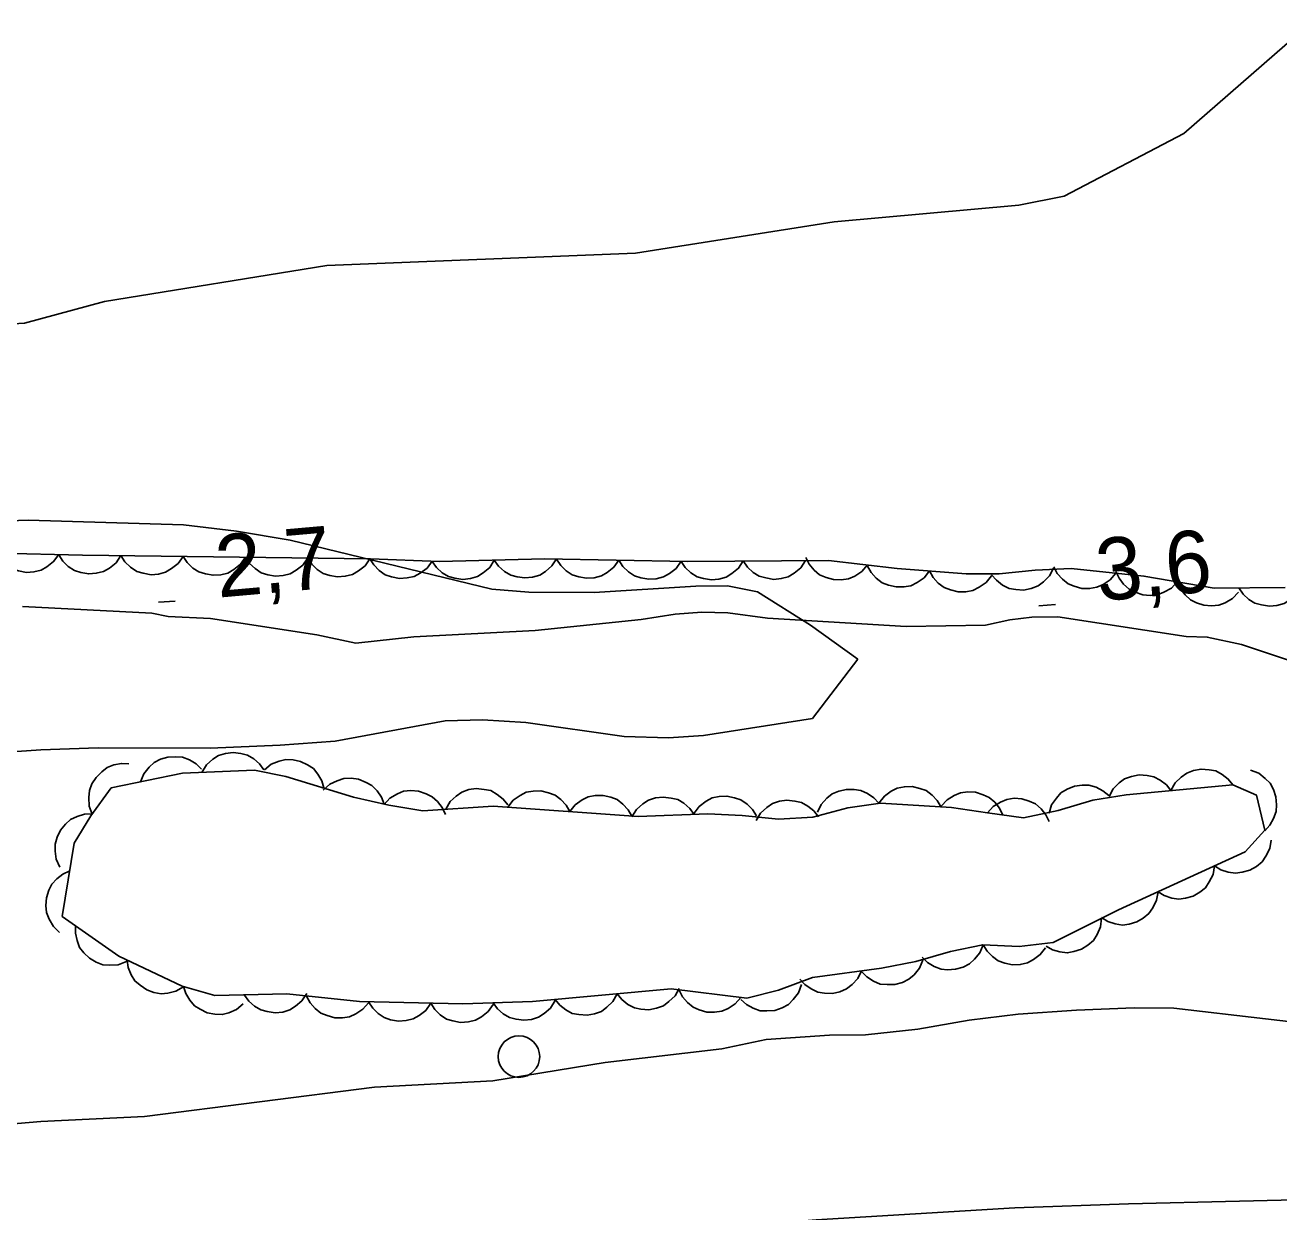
# Model space of a CAD drawing. Extents: x 336540 to 340074, y 5572036 to 5573747.
# Drawn here: x 337496.9 to 337557.3, y 5572600 to 5572657.2 of the extents above; entities that cross this region are included whole.
import ezdxf

# ---------------------------------------------------------------- set-up
doc = ezdxf.new("R2010")
doc.units = 0
for name, color, linetype in [('Niveau 2', 7, 'Continuous'), ('Niveau 21', 7, 'Continuous'), ('Niveau 22', 7, 'Continuous'), ('Niveau 3', 7, 'Continuous'), ('Niveau 36', 7, 'Continuous'), ('Niveau 44', 7, 'Continuous')]:
    doc.layers.add(name, color=color, linetype=linetype)

msp = doc.modelspace()

# ---------------------------------------------------------------- linework, layer by layer
at = {"layer": 'Niveau 2'}
for points in [[(337558.71, 5572657.2), (337552.72, 5572651.97), (337546.96, 5572648.95), (337544.77, 5572648.52), (337535.87, 5572647.72), (337526.29, 5572646.21), (337511.42, 5572645.61), (337500.7, 5572643.87), (337496.85, 5572642.83), (337494.65, 5572642.71), (337483.96, 5572639.96), (337473.86, 5572636.06), (337464.61, 5572634.56), (337458.84, 5572631.72), (337457.67, 5572630.85), (337456.84, 5572630.38)], [(337537.01, 5572626.63), (337534.73, 5572628.28), (337532.18, 5572629.88), (337530.73, 5572630.17), (337529.21, 5572630.15), (337524.31, 5572629.85), (337521.16, 5572629.86), (337519.38, 5572630.01), (337509.66, 5572632.37), (337507.07, 5572632.8), (337504.51, 5572633.11), (337497.03, 5572633.33), (337493.71, 5572633.23)], [(337492.27, 5572621.89), (337497.64, 5572622.26), (337500.4, 5572622.37), (337505.79, 5572622.34), (337509.17, 5572622.5), (337511.82, 5572622.69), (337517.13, 5572623.67), (337518.92, 5572623.72), (337521.01, 5572623.59), (337525.75, 5572622.91), (337527.89, 5572622.84), (337529.58, 5572622.96), (337534.82, 5572623.78), (337537.01, 5572626.63)], [(337561.08, 5572608.78), (337552.24, 5572609.82), (337550.33, 5572609.83), (337547.55, 5572609.72), (337544.74, 5572609.52), (337542.37, 5572609.23), (337539.9, 5572608.81)], [(337539.9, 5572608.81), (337537.38, 5572608.53), (337535.64, 5572608.51), (337532.6, 5572608.3), (337530.46, 5572607.86), (337524.84, 5572607.19), (337519.42, 5572606.32), (337513.72, 5572606.01), (337502.63, 5572604.6), (337497.63, 5572604.36), (337492.38, 5572603.91)]]:
    msp.add_lwpolyline(points, dxfattribs=at)
at = {"layer": 'Niveau 21'}
msp.add_lwpolyline([(337420.85, 5572589.04), (337469.47, 5572594.26), (337480.57, 5572595.33), (337515.42, 5572597.98), (337535, 5572599.61), (337544.58, 5572600.19), (337550.06, 5572600.38), (337598.2, 5572601.54), (337614.52, 5572601.61), (337655.5, 5572601.49), (337679.62, 5572601.06), (337710.85, 5572600.68), (337716.59, 5572600.49), (337723.21, 5572600.45), (337730.46, 5572600.17), (337746.92, 5572599.86)], dxfattribs=at)
at = {"layer": 'Niveau 22'}
msp.add_lwpolyline([(337496.76, 5572629.17), (337502.99, 5572628.85), (337503.78, 5572628.7), (337505.81, 5572628.6), (337510.94, 5572627.81), (337512.81, 5572627.41), (337515.62, 5572627.72), (337521.46, 5572628.02), (337526.57, 5572628.55), (337528.21, 5572628.81), (337529.5, 5572628.9), (337530.74, 5572628.87), (337532.65, 5572628.61), (337539.34, 5572628.21), (337543.16, 5572628.27), (337544.33, 5572628.53), (337545.4, 5572628.66), (337546.65, 5572628.68), (337552.84, 5572627.73), (337553.85, 5572627.7), (337555.5, 5572627.34), (337557.96, 5572626.53)], dxfattribs=at)
at = {"layer": 'Niveau 3'}
for p, q in [((337503.31, 5572629.38), (337504.11, 5572629.44)), ((337545.73, 5572629.21), (337546.54, 5572629.28))]:
    msp.add_line(p, q, dxfattribs=at)
at = {"layer": 'Niveau 36'}
msp.add_circle((337520.679, 5572607.481), 1, dxfattribs=at)
at = {"layer": 'Niveau 44'}
for points in [[(337557.6, 5572630.09), (337554.19, 5572630.06), (337550.8, 5572630.64), (337547.3, 5572631), (337545.56, 5572630.93), (337543.82, 5572630.75), (337542.24, 5572630.75), (337538.91, 5572631.01), (337535.59, 5572631.4), (337528.82, 5572631.35), (337521.91, 5572631.47), (337516.85, 5572631.35), (337513.52, 5572631.48), (337499.65, 5572631.65), (337487.54, 5572631.94)], [(337498.5, 5572631.68), (337498.25, 5572631.34), (337497.93, 5572631.09), (337497.65, 5572630.92), (337497.3, 5572630.84), (337496.94, 5572630.82), (337496.56, 5572630.89), (337496.25, 5572630.99), (337495.96, 5572631.19), (337495.69, 5572631.45), (337495.5, 5572631.75)], [(337501.5, 5572631.63), (337501.26, 5572631.28), (337500.94, 5572631.03), (337500.65, 5572630.86), (337500.31, 5572630.78), (337499.95, 5572630.75), (337499.57, 5572630.82), (337499.26, 5572630.91), (337498.96, 5572631.11), (337498.69, 5572631.36), (337498.5, 5572631.66)], [(337504.5, 5572631.59), (337504.26, 5572631.25), (337503.94, 5572631), (337503.65, 5572630.83), (337503.31, 5572630.74), (337502.95, 5572630.71), (337502.57, 5572630.78), (337502.26, 5572630.87), (337501.96, 5572631.07), (337501.69, 5572631.33), (337501.5, 5572631.63)], [(337507.5, 5572631.55), (337507.26, 5572631.21), (337506.94, 5572630.96), (337506.65, 5572630.79), (337506.31, 5572630.7), (337505.94, 5572630.68), (337505.57, 5572630.75), (337505.25, 5572630.84), (337504.96, 5572631.03), (337504.69, 5572631.29), (337504.5, 5572631.59)], [(337510.5, 5572631.52), (337510.26, 5572631.17), (337509.94, 5572630.92), (337509.65, 5572630.75), (337509.31, 5572630.67), (337508.94, 5572630.64), (337508.57, 5572630.71), (337508.25, 5572630.8), (337507.96, 5572631), (337507.69, 5572631.25), (337507.5, 5572631.55)], [(337513.5, 5572631.48), (337513.26, 5572631.14), (337512.94, 5572630.89), (337512.65, 5572630.72), (337512.31, 5572630.63), (337511.94, 5572630.6), (337511.57, 5572630.67), (337511.25, 5572630.76), (337510.96, 5572630.96), (337510.69, 5572631.22), (337510.5, 5572631.52)], [(337516.49, 5572631.36), (337516.25, 5572631.03), (337515.92, 5572630.78), (337515.63, 5572630.62), (337515.29, 5572630.55), (337514.92, 5572630.53), (337514.54, 5572630.61), (337514.23, 5572630.71), (337513.95, 5572630.91), (337513.69, 5572631.18), (337513.5, 5572631.48)], [(337519.49, 5572631.41), (337519.27, 5572631.06), (337518.96, 5572630.8), (337518.68, 5572630.62), (337518.34, 5572630.52), (337517.97, 5572630.48), (337517.59, 5572630.54), (337517.28, 5572630.62), (337516.98, 5572630.8), (337516.7, 5572631.05), (337516.49, 5572631.34)], [(337522.49, 5572631.48), (337522.27, 5572631.13), (337521.96, 5572630.87), (337521.68, 5572630.69), (337521.34, 5572630.59), (337520.97, 5572630.55), (337520.59, 5572630.61), (337520.28, 5572630.69), (337519.98, 5572630.87), (337519.7, 5572631.12), (337519.49, 5572631.41)], [(337525.49, 5572631.41), (337525.25, 5572631.07), (337524.93, 5572630.82), (337524.65, 5572630.65), (337524.3, 5572630.56), (337523.94, 5572630.54), (337523.56, 5572630.61), (337523.25, 5572630.7), (337522.96, 5572630.9), (337522.69, 5572631.16), (337522.49, 5572631.46)], [(337528.49, 5572631.36), (337528.25, 5572631.01), (337527.93, 5572630.76), (337527.65, 5572630.6), (337527.3, 5572630.51), (337526.94, 5572630.49), (337526.56, 5572630.56), (337526.25, 5572630.65), (337525.96, 5572630.85), (337525.69, 5572631.11), (337525.49, 5572631.41)], [(337531.49, 5572631.37), (337531.26, 5572631.02), (337530.94, 5572630.76), (337530.66, 5572630.59), (337530.32, 5572630.5), (337529.96, 5572630.46), (337529.58, 5572630.52), (337529.26, 5572630.61), (337528.97, 5572630.8), (337528.69, 5572631.05), (337528.49, 5572631.35)], [(337534.49, 5572631.39), (337534.26, 5572631.04), (337533.94, 5572630.79), (337533.66, 5572630.61), (337533.32, 5572630.52), (337532.96, 5572630.48), (337532.58, 5572630.55), (337532.26, 5572630.63), (337531.97, 5572630.82), (337531.69, 5572631.07), (337531.49, 5572631.37)], [(337537.48, 5572631.18), (337537.2, 5572630.86), (337536.86, 5572630.64), (337536.56, 5572630.51), (337536.21, 5572630.46), (337535.84, 5572630.47), (337535.48, 5572630.58), (337535.17, 5572630.7), (337534.9, 5572630.93), (337534.66, 5572631.21), (337534.5, 5572631.53)], [(337540.46, 5572630.89), (337540.2, 5572630.56), (337539.87, 5572630.33), (337539.57, 5572630.18), (337539.23, 5572630.12), (337538.86, 5572630.12), (337538.49, 5572630.21), (337538.18, 5572630.32), (337537.9, 5572630.54), (337537.65, 5572630.81), (337537.47, 5572631.12)], [(337549.44, 5572630.78), (337549.17, 5572630.46), (337548.83, 5572630.24), (337548.53, 5572630.1), (337548.18, 5572630.04), (337547.81, 5572630.05), (337547.44, 5572630.15), (337547.14, 5572630.27), (337546.87, 5572630.49), (337546.62, 5572630.77), (337546.45, 5572631.09)], [(337543.45, 5572630.66), (337543.19, 5572630.33), (337542.86, 5572630.1), (337542.56, 5572629.95), (337542.22, 5572629.89), (337541.85, 5572629.88), (337541.48, 5572629.98), (337541.17, 5572630.09), (337540.89, 5572630.3), (337540.64, 5572630.58), (337540.46, 5572630.89)], [(337546.44, 5572631.02), (337546.25, 5572630.65), (337545.96, 5572630.37), (337545.7, 5572630.17), (337545.37, 5572630.04), (337545, 5572629.97), (337544.62, 5572630), (337544.3, 5572630.05), (337543.99, 5572630.21), (337543.69, 5572630.44), (337543.46, 5572630.71)], [(337552.4, 5572630.37), (337552.12, 5572630.06), (337551.76, 5572629.86), (337551.45, 5572629.74), (337551.1, 5572629.71), (337550.74, 5572629.74), (337550.37, 5572629.87), (337550.08, 5572630.01), (337549.82, 5572630.25), (337549.6, 5572630.54), (337549.45, 5572630.87)], [(337555.36, 5572629.86), (337555.07, 5572629.56), (337554.72, 5572629.36), (337554.41, 5572629.24), (337554.06, 5572629.21), (337553.69, 5572629.24), (337553.33, 5572629.36), (337553.04, 5572629.5), (337552.78, 5572629.74), (337552.55, 5572630.04), (337552.4, 5572630.37)], [(337558.38, 5572630.1), (337558.15, 5572629.75), (337557.83, 5572629.49), (337557.55, 5572629.32), (337557.21, 5572629.22), (337556.85, 5572629.19), (337556.47, 5572629.25), (337556.15, 5572629.33), (337555.86, 5572629.52), (337555.58, 5572629.77), (337555.38, 5572630.07)], [(337505.4, 5572621.18), (337505.62, 5572621.54), (337505.92, 5572621.81), (337506.2, 5572621.99), (337506.53, 5572622.09), (337506.9, 5572622.14), (337507.28, 5572622.09), (337507.6, 5572622.01), (337507.9, 5572621.83), (337508.18, 5572621.59), (337508.39, 5572621.3)], [(337500.11, 5572619.17), (337499.97, 5572619.56), (337499.95, 5572619.97), (337499.98, 5572620.3), (337500.1, 5572620.63), (337500.3, 5572620.94), (337500.57, 5572621.21), (337500.83, 5572621.41), (337501.16, 5572621.54), (337501.52, 5572621.61), (337501.88, 5572621.59)], [(337502.44, 5572620.73), (337502.6, 5572621.11), (337502.86, 5572621.43), (337503.1, 5572621.65), (337503.41, 5572621.81), (337503.76, 5572621.92), (337504.15, 5572621.93), (337504.47, 5572621.91), (337504.8, 5572621.78), (337505.12, 5572621.59), (337505.38, 5572621.34)], [(337508.41, 5572621.31), (337508.74, 5572621.57), (337509.12, 5572621.72), (337509.44, 5572621.8), (337509.79, 5572621.79), (337510.15, 5572621.71), (337510.49, 5572621.54), (337510.77, 5572621.36), (337510.99, 5572621.09), (337511.18, 5572620.77), (337511.28, 5572620.43)], [(337543.26, 5572619.23), (337545, 5572618.99), (337546.66, 5572619.34), (337548.34, 5572619.84), (337549.94, 5572620.1), (337555.09, 5572620.58), (337556.22, 5572620.09), (337556.62, 5572618.4), (337555.68, 5572617.35), (337549.58, 5572614.56), (337546.43, 5572612.98), (337544.78, 5572612.79), (337543.03, 5572612.87), (337541.48, 5572612.55), (337539.8, 5572612.06), (337538.15, 5572611.75), (337534.82, 5572611.3), (337533.19, 5572610.68), (337531.66, 5572610.3), (337528.02, 5572610.74), (337521.34, 5572610.14), (337517.98, 5572610.02), (337512.99, 5572610.13), (337509.5, 5572610.5), (337506.02, 5572610.42), (337504.45, 5572610.88), (337501.39, 5572612.32), (337498.67, 5572614.24), (337499.25, 5572617.77), (337500.05, 5572619.09), (337501.03, 5572620.43), (337504.47, 5572621.15), (337507.93, 5572621.28), (337509.45, 5572620.99), (337512.7, 5572619.99), (337514.41, 5572619.6), (337516.05, 5572619.33), (337519.43, 5572619.56), (337526.42, 5572619.05), (337529.78, 5572619.18), (337531.44, 5572619.11), (337533.18, 5572618.92), (337534.84, 5572619.02), (337536.53, 5572619.47), (337538.1, 5572619.7), (337541.53, 5572619.48), (337543.26, 5572619.23)], [(337511.25, 5572620.32), (337511.56, 5572620.61), (337511.92, 5572620.78), (337512.24, 5572620.89), (337512.59, 5572620.9), (337512.95, 5572620.85), (337513.31, 5572620.7), (337513.59, 5572620.55), (337513.84, 5572620.29), (337514.05, 5572619.99), (337514.18, 5572619.65)], [(337549.12, 5572620.02), (337549.32, 5572620.39), (337549.61, 5572620.67), (337549.87, 5572620.87), (337550.2, 5572620.99), (337550.57, 5572621.06), (337550.95, 5572621.03), (337551.27, 5572620.97), (337551.58, 5572620.81), (337551.88, 5572620.58), (337552.1, 5572620.3)], [(337552.1, 5572620.3), (337552.3, 5572620.67), (337552.6, 5572620.95), (337552.86, 5572621.15), (337553.19, 5572621.27), (337553.55, 5572621.34), (337553.94, 5572621.31), (337554.26, 5572621.25), (337554.57, 5572621.08), (337554.86, 5572620.86), (337555.09, 5572620.58)], [(337555.94, 5572621.29), (337556.33, 5572621.14), (337556.65, 5572620.89), (337556.88, 5572620.66), (337557.05, 5572620.35), (337557.16, 5572620), (337557.19, 5572619.61), (337557.17, 5572619.29), (337557.05, 5572618.96), (337556.87, 5572618.63), (337556.63, 5572618.37)], [(337514.18, 5572619.64), (337514.46, 5572619.94), (337514.82, 5572620.14), (337515.12, 5572620.27), (337515.47, 5572620.3), (337515.84, 5572620.27), (337516.2, 5572620.15), (337516.5, 5572620.01), (337516.76, 5572619.77), (337516.98, 5572619.48), (337517.14, 5572619.15)], [(337517.15, 5572619.4), (337517.36, 5572619.77), (337517.66, 5572620.04), (337517.93, 5572620.23), (337518.26, 5572620.35), (337518.62, 5572620.4), (337519, 5572620.36), (337519.32, 5572620.3), (337519.63, 5572620.12), (337519.92, 5572619.89), (337520.14, 5572619.61)], [(337520.14, 5572619.51), (337520.4, 5572619.84), (337520.73, 5572620.07), (337521.03, 5572620.22), (337521.37, 5572620.28), (337521.74, 5572620.29), (337522.11, 5572620.2), (337522.42, 5572620.09), (337522.7, 5572619.87), (337522.95, 5572619.6), (337523.13, 5572619.29)], [(337535.06, 5572619.26), (337535.24, 5572619.63), (337535.52, 5572619.93), (337535.77, 5572620.14), (337536.1, 5572620.28), (337536.46, 5572620.36), (337536.84, 5572620.36), (337537.16, 5572620.31), (337537.48, 5572620.17), (337537.79, 5572619.96), (337538.03, 5572619.69)], [(337538.03, 5572619.7), (337538.29, 5572620.03), (337538.62, 5572620.27), (337538.91, 5572620.42), (337539.26, 5572620.49), (337539.63, 5572620.5), (337540, 5572620.41), (337540.31, 5572620.3), (337540.59, 5572620.09), (337540.84, 5572619.82), (337541.02, 5572619.51)], [(337541.03, 5572619.55), (337541.31, 5572619.86), (337541.66, 5572620.07), (337541.96, 5572620.2), (337542.31, 5572620.24), (337542.68, 5572620.22), (337543.05, 5572620.1), (337543.34, 5572619.97), (337543.61, 5572619.74), (337543.84, 5572619.45), (337544, 5572619.12)], [(337546.23, 5572619.21), (337546.35, 5572619.61), (337546.58, 5572619.94), (337546.8, 5572620.19), (337547.1, 5572620.37), (337547.45, 5572620.51), (337547.83, 5572620.56), (337548.15, 5572620.56), (337548.49, 5572620.46), (337548.82, 5572620.29), (337549.1, 5572620.07)], [(337523.13, 5572619.29), (337523.39, 5572619.62), (337523.72, 5572619.85), (337524.02, 5572620), (337524.36, 5572620.07), (337524.73, 5572620.07), (337525.11, 5572619.98), (337525.41, 5572619.87), (337525.69, 5572619.65), (337525.94, 5572619.38), (337526.12, 5572619.07)], [(337526.12, 5572619.04), (337526.34, 5572619.39), (337526.65, 5572619.66), (337526.93, 5572619.84), (337527.26, 5572619.95), (337527.63, 5572619.99), (337528.01, 5572619.94), (337528.33, 5572619.87), (337528.63, 5572619.69), (337528.91, 5572619.44), (337529.12, 5572619.15)], [(337529.12, 5572619.21), (337529.37, 5572619.54), (337529.7, 5572619.79), (337529.99, 5572619.95), (337530.33, 5572620.02), (337530.7, 5572620.04), (337531.07, 5572619.96), (337531.38, 5572619.86), (337531.67, 5572619.65), (337531.93, 5572619.39), (337532.12, 5572619.08)], [(337532.11, 5572618.86), (337532.32, 5572619.22), (337532.62, 5572619.49), (337532.9, 5572619.68), (337533.23, 5572619.79), (337533.59, 5572619.84), (337533.98, 5572619.8), (337534.29, 5572619.73), (337534.6, 5572619.56), (337534.89, 5572619.32), (337535.11, 5572619.04)], [(337543.26, 5572619.23), (337543.54, 5572619.54), (337543.89, 5572619.75), (337544.19, 5572619.88), (337544.54, 5572619.93), (337544.91, 5572619.91), (337545.27, 5572619.79), (337545.57, 5572619.66), (337545.84, 5572619.43), (337546.07, 5572619.14), (337546.23, 5572618.82)], [(337498.55, 5572616.61), (337498.37, 5572616.99), (337498.32, 5572617.39), (337498.32, 5572617.72), (337498.42, 5572618.06), (337498.58, 5572618.39), (337498.83, 5572618.68), (337499.07, 5572618.91), (337499.39, 5572619.06), (337499.74, 5572619.16), (337500.1, 5572619.18)], [(337556.93, 5572617.92), (337556.86, 5572617.51), (337556.68, 5572617.15), (337556.5, 5572616.87), (337556.23, 5572616.65), (337555.9, 5572616.47), (337555.53, 5572616.37), (337555.21, 5572616.32), (337554.86, 5572616.37), (337554.51, 5572616.49), (337554.2, 5572616.67)], [(337554.2, 5572616.67), (337554.13, 5572616.26), (337553.95, 5572615.9), (337553.77, 5572615.62), (337553.5, 5572615.4), (337553.18, 5572615.22), (337552.81, 5572615.12), (337552.48, 5572615.07), (337552.14, 5572615.12), (337551.78, 5572615.24), (337551.48, 5572615.43)], [(337498.54, 5572613.47), (337498.24, 5572613.76), (337498.04, 5572614.11), (337497.91, 5572614.42), (337497.88, 5572614.77), (337497.91, 5572615.14), (337498.03, 5572615.5), (337498.17, 5572615.8), (337498.41, 5572616.05), (337498.7, 5572616.28), (337499.03, 5572616.43)], [(337551.48, 5572615.43), (337551.41, 5572615.02), (337551.23, 5572614.65), (337551.04, 5572614.38), (337550.77, 5572614.15), (337550.45, 5572613.97), (337550.08, 5572613.87), (337549.76, 5572613.82), (337549.41, 5572613.88), (337549.06, 5572613.99), (337548.75, 5572614.18)], [(337501.76, 5572612.06), (337501.37, 5572611.91), (337500.96, 5572611.89), (337500.63, 5572611.91), (337500.3, 5572612.03), (337499.98, 5572612.22), (337499.71, 5572612.49), (337499.5, 5572612.74), (337499.38, 5572613.07), (337499.3, 5572613.43), (337499.31, 5572613.79)], [(337548.76, 5572614.15), (337548.71, 5572613.74), (337548.54, 5572613.36), (337548.37, 5572613.08), (337548.1, 5572612.85), (337547.79, 5572612.66), (337547.42, 5572612.55), (337547.1, 5572612.48), (337546.75, 5572612.53), (337546.39, 5572612.63), (337546.08, 5572612.8)], [(337543.05, 5572612.87), (337542.89, 5572612.49), (337542.63, 5572612.17), (337542.39, 5572611.95), (337542.08, 5572611.79), (337541.72, 5572611.69), (337541.34, 5572611.67), (337541.02, 5572611.69), (337540.69, 5572611.82), (337540.37, 5572612.02), (337540.11, 5572612.27)], [(337546.05, 5572612.73), (337545.8, 5572612.4), (337545.47, 5572612.16), (337545.18, 5572612), (337544.84, 5572611.92), (337544.47, 5572611.91), (337544.09, 5572611.99), (337543.78, 5572612.09), (337543.5, 5572612.3), (337543.24, 5572612.56), (337543.05, 5572612.87)], [(337504.51, 5572610.85), (337504.15, 5572610.64), (337503.76, 5572610.54), (337503.43, 5572610.51), (337503.08, 5572610.57), (337502.74, 5572610.7), (337502.42, 5572610.92), (337502.17, 5572611.13), (337501.99, 5572611.43), (337501.85, 5572611.77), (337501.8, 5572612.13)], [(337540.15, 5572612.13), (337539.98, 5572611.74), (337539.72, 5572611.43), (337539.47, 5572611.21), (337539.16, 5572611.06), (337538.8, 5572610.96), (337538.42, 5572610.95), (337538.09, 5572610.98), (337537.77, 5572611.12), (337537.45, 5572611.32), (337537.2, 5572611.57)], [(337537.19, 5572611.62), (337537.01, 5572611.25), (337536.73, 5572610.95), (337536.47, 5572610.74), (337536.15, 5572610.61), (337535.79, 5572610.53), (337535.4, 5572610.54), (337535.08, 5572610.58), (337534.76, 5572610.74), (337534.46, 5572610.95), (337534.22, 5572611.22)], [(337507.39, 5572610.02), (337507.07, 5572609.75), (337506.7, 5572609.59), (337506.38, 5572609.51), (337506.03, 5572609.52), (337505.66, 5572609.59), (337505.32, 5572609.76), (337505.04, 5572609.93), (337504.81, 5572610.2), (337504.62, 5572610.52), (337504.51, 5572610.86)], [(337528.4, 5572610.77), (337528.2, 5572610.41), (337527.9, 5572610.13), (337527.64, 5572609.93), (337527.31, 5572609.81), (337526.94, 5572609.74), (337526.56, 5572609.77), (337526.24, 5572609.83), (337525.93, 5572610), (337525.64, 5572610.23), (337525.41, 5572610.51)], [(337531.38, 5572610.33), (337531.1, 5572610.02), (337530.76, 5572609.8), (337530.46, 5572609.67), (337530.11, 5572609.62), (337529.74, 5572609.63), (337529.37, 5572609.74), (337529.07, 5572609.86), (337528.8, 5572610.09), (337528.56, 5572610.37), (337528.4, 5572610.69)], [(337534.29, 5572610.95), (337534.15, 5572610.56), (337533.9, 5572610.24), (337533.67, 5572610), (337533.36, 5572609.83), (337533.01, 5572609.71), (337532.63, 5572609.68), (337532.31, 5572609.69), (337531.97, 5572609.81), (337531.65, 5572609.99), (337531.38, 5572610.23)], [(337510.45, 5572610.52), (337510.22, 5572610.17), (337509.91, 5572609.91), (337509.64, 5572609.73), (337509.3, 5572609.63), (337508.93, 5572609.59), (337508.55, 5572609.65), (337508.24, 5572609.73), (337507.94, 5572609.91), (337507.66, 5572610.16), (337507.45, 5572610.45)], [(337513.43, 5572610.08), (337513.16, 5572609.76), (337512.82, 5572609.54), (337512.52, 5572609.4), (337512.17, 5572609.35), (337511.8, 5572609.35), (337511.43, 5572609.46), (337511.13, 5572609.58), (337510.86, 5572609.8), (337510.61, 5572610.08), (337510.44, 5572610.4)], [(337516.43, 5572610.05), (337516.19, 5572609.71), (337515.87, 5572609.46), (337515.58, 5572609.3), (337515.24, 5572609.22), (337514.87, 5572609.19), (337514.49, 5572609.26), (337514.18, 5572609.36), (337513.89, 5572609.56), (337513.63, 5572609.82), (337513.43, 5572610.12)], [(337519.43, 5572609.99), (337519.19, 5572609.65), (337518.87, 5572609.4), (337518.58, 5572609.23), (337518.24, 5572609.15), (337517.87, 5572609.13), (337517.49, 5572609.2), (337517.18, 5572609.29), (337516.89, 5572609.49), (337516.62, 5572609.75), (337516.43, 5572610.05)], [(337522.43, 5572610.18), (337522.2, 5572609.82), (337521.9, 5572609.56), (337521.62, 5572609.38), (337521.29, 5572609.27), (337520.92, 5572609.23), (337520.54, 5572609.28), (337520.22, 5572609.36), (337519.92, 5572609.54), (337519.64, 5572609.78), (337519.43, 5572610.07)], [(337525.41, 5572610.51), (337525.21, 5572610.14), (337524.92, 5572609.86), (337524.65, 5572609.66), (337524.32, 5572609.54), (337523.96, 5572609.48), (337523.57, 5572609.51), (337523.25, 5572609.56), (337522.94, 5572609.73), (337522.65, 5572609.96), (337522.42, 5572610.24)]]:
    msp.add_lwpolyline(points, dxfattribs=at)

# ---------------------------------------------------------------- texts
at = {"layer": 'Niveau 3'}
for s, p in [('2,7    ', (337506.18, 5572629.6)), ('3,6    ', (337548.61, 5572629.43))]:
    msp.add_text(s, height=2.9999, rotation=5.04747, dxfattribs=at).set_placement(p)

doc.saveas('drawing.dxf')
